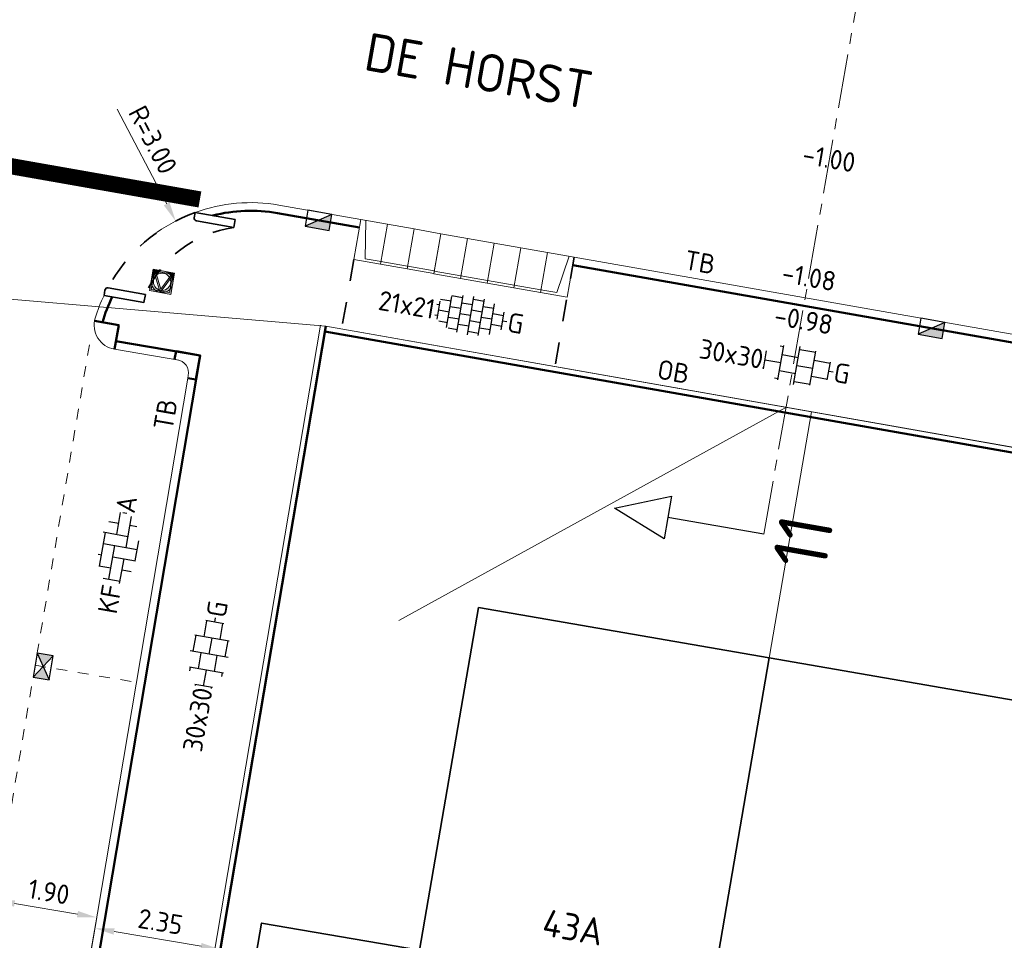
# Model space of a CAD drawing. Header units: metres. Extents: x 2514 to 227642, y 1683 to 852646.
# Tile 264 of 462: x 113904 to 113922, y 426268 to 426285. Entities that reach past the tile are written whole.
import ezdxf
from ezdxf.enums import TextEntityAlignment as Align
from ezdxf.lldxf.tags import DXFTag

# ---------------------------------------------------------------- set-up
doc = ezdxf.new("R2010")
doc.units = ezdxf.units.M
for name, pattern in [('VW-1-1_STREEP', [2, 1, -1]), ('XX-CENTER', [8, 5, -1, 1, -1]), ('ZZ-HIDDEN-SO', [4, 2, -2])]:
    doc.linetypes.add(name, pattern=pattern)
doc.layers.get('Defpoints').update_dxf_attribs({"color": 244, "lineweight": 35})
for name, color, linetype, lineweight in [('B-WE-KG-GRENS_PERCEEL-GV', 252, 'KG-PERCEEL', 18), ('B-WE-OG-BEBOUWING-GV', 4, 'Continuous', 35), ('B-WE-OG-BEBOUWING_HUISNUMMER-T25-200', 7, 'Continuous', 25), ('B-WE-OG-BEBOUWING_STRAATNAAM-T35', 2, 'Continuous', 35), ('N-WE-IE-MEUBILAIR_WEGMEUBILAIR_VERKEERSBORD-S', 7, 'Continuous', 9), ('N-WE-RI-HWA_KOLK-S', 150, 'Continuous', 25), ('N-WE-VH-KANTOPSLUITING-T18', 1, 'Continuous', 18), ('N-WE-VH-KANTOPSLUITING_ACHTERKANTBAND-G', 1, 'Continuous', 50), ('N-WE-VH-KANTOPSLUITING_ELEMENT_INRIT-S', 2, 'Continuous', 9), ('N-WE-VH-KANTOPSLUITING_INRITBAND-G', 2, 'Continuous', 35), ('N-WE-VH-KANTOPSLUITING_OPSLUITBAND_100X200-G', 1, 'Continuous', 18), ('N-WE-VH-KANTOPSLUITING_TROTTOIRBAND_130 150-G', 2, 'Continuous', 13), ('N-WE-VH-M', 7, 'Continuous', 18), ('N-WE-VH-MATERIAALGRENS-G', 7, 'ZZ-HIDDEN-SO', 35), ('N-WE-VH-NAP-T18', 1, 'Continuous', 18), ('N-WE-VH-VERHARDING_BETONSTRAATSTEEN-S', 1, 'Continuous', 25), ('N-WE-VH-VERHARDING_STRAATBAKSTEEN-S', 1, 'Continuous', 5), ('N-WE-VH-VERHARDING_TEGEL-S', 1, 'Continuous', 25), ('N-WE-VW-MARKERING_DWARS_STOPSTREEP_030-G', 7, 'Continuous', 25), ('N-WE-VW-MARKERING_LANGS_STREEP_11_010-G', 7, 'VW-1-1_STREEP', 13), ('X-XX-AL-VERWIJZING-S', 7, 'Continuous', 25), ('X-XX-AL-VERWIJZING_DOORSNEDE-G', 7, 'XX-CENTER', 18)]:
    doc.layers.add(name, color=color, linetype=linetype, lineweight=lineweight)
doc.styles.add('ISO', font='NLCS-ISO.ttf')
doc.styles.add('NLCS-ISO', font='NLCS-ISO.ttf', dxfattribs={"height": 1.8})
doc.styles.add('NLCS-ISO-M200-T18', font='NLCS-ISO.ttf', dxfattribs={"height": 0.36})
doc.styles.add('NLCS-ISO-M200-T25', font='NLCS-ISO.ttf', dxfattribs={"height": 0.5})
doc.styles.add('NLCS-ISO-M200-T35', font='NLCS-ISO.ttf', dxfattribs={"height": 0.7})
doc.styles.get("Standard").update_dxf_attribs({"font": 'romans'})
tags = doc.linetypes.add('KG-PERCEEL', pattern='A,5.5,-2,["P",Standard,S=1.8,R=0,X=-0.5,Y=-0.9],-2,5.5,-2,[5,NLCS.SHX,S=0.75,R=0,X=0,Y=0],-2', length=19).pattern_tags.tags
tags[6] = DXFTag(74, 10)
doc.dimstyles.new('NLCS-M200-T18-PIJL_L2_H1', dxfattribs={"dimscale": 0.2, "dimtxt": 2.5, "dimasz": 1.8, "dimexe": 2, "dimexo": 2, "dimgap": 0.7, "dimtad": 1, "dimzin": 0, "dimdsep": 46, "dimtxsty": 'NLCS-ISO-M200-T18', "dimcen": 0, "dimdle": 2, "dimclrd": 256, "dimclre": 256, "dimclrt": 1, "dimadec": 1, "dimazin": 0, "dimtfac": 1, "dimtdec": 3, "dimtofl": 0, "dimtmove": 0, "dimatfit": 3, "dimfxl": 2, "dimfxlon": 1, "dimtfillclr": 256, "dimtolj": 1, "dimtzin": 0, "dimlwd": -1, "dimlwe": -1, "dimarcsym": 0})

# ---------------------------------------------------------------- blocks, each defined once
blk = doc.blocks.new('SVH-TEGEL_200X200_HALFST_KL-SO')
for p, q in [((-2, 1), (-3, 1)), ((-1, 1.5), (-2, 1.5)), ((-2, -1.441), (-2, 1.441)), ((-1, -1.705), (-1, 1.705)), ((0, 1), (-1, 1)), ((0, -1.784), (0, 1.784)), ((1, 1.5), (0, 1.5)), ((1, -1.705), (1, 1.705)), ((2, 1), (1, 1)), ((2, -1.441), (2, 1.441)), ((-3, 0.5), (-3.259, 0.5)), ((-3, -0.835), (-3, 0.835)), ((-2, 0), (-3, 0)), ((-1, 0.5), (-2, 0.5)), ((0, 0), (-1, 0)), ((1, 0.5), (0, 0.5)), ((2, 0), (1, 0)), ((3, 0.5), (2, 0.5)), ((3, -0.835), (3, 0.835)), ((3.395, 0), (3, 0)), ((-3, -0.5), (-3.259, -0.5)), ((-1, -0.5), (-2, -0.5)), ((1, -0.5), (0, -0.5)), ((3, -0.5), (2, -0.5)), ((-2, -1), (-2.811, -1)), ((-1, -1.5), (-1.837, -1.5)), ((0, -1), (-1, -1)), ((1, -1.5), (0, -1.5)), ((2, -1), (1, -1))]:
    blk.add_line(p, q)
at = {"style": 'NLCS-ISO'}
blk.add_attdef('FORMAAT', text='', height=1.8, dxfattribs=at).set_placement((-3.359, 0), align=Align.MIDDLE_RIGHT)
blk.add_attdef('KLEUR', text='', height=1.8, dxfattribs=at).set_placement((3.495, 0), align=Align.MIDDLE_LEFT)
at = {"style": 'NLCS-ISO', "flags": 1}
blk.add_attdef('FUNCTIE', text='', height=1.8, dxfattribs=at).set_placement((0.116, -3.585), align=Align.MIDDLE_CENTER)
blk = doc.blocks.new('N-SIE-WEG_VERKEERSBORD_ROND-SO')
h = blk.add_hatch(color=256)
h.dxf.hatch_style = 1
h.paths.add_polyline_path([(-1, 0, 1), (1, 0, 1)])
h.paths.add_polyline_path([(0.796, 0, -1), (-0.796, 0, -1)], flags=16)
h = blk.add_hatch(color=256)
h.dxf.hatch_style = 1
h.paths.add_polyline_path([(-0.773, 0.86), (-0.511, 0.86, -0.134934), (0, 1), (-1, 1), (-0.8, 0.6, -0.037994), (-0.7, 0.714)])
h = blk.add_hatch(color=256)
h.dxf.hatch_style = 1
h.paths.add_polyline_path([(-0.86, 0.719), (-1, 1), (-1, 0, -0.134934), (-0.86, 0.511)])
h = blk.add_hatch(color=256)
h.dxf.hatch_style = 1
h.paths.add_polyline_path([(0.773, 0.86), (0.7, 0.714, -0.037994), (0.8, 0.6), (1, 1), (0, 1, -0.134934), (0.511, 0.86)])
h = blk.add_hatch(color=256)
h.dxf.hatch_style = 1
h.paths.add_polyline_path([(0.86, 0.511, -0.134934), (1, 0), (1, 1), (0.86, 0.719)])
h = blk.add_hatch(color=256)
h.dxf.hatch_style = 1
h.paths.add_polyline_path([(0, -1, -0.134934), (-0.511, -0.86), (-0.86, -0.86), (-0.86, -0.511, -0.134934), (-1, 0), (-1, -1)])
h = blk.add_hatch(color=256)
h.dxf.hatch_style = 1
h.paths.add_polyline_path([(-0.106, -0.789, 0.066661), (0.106, -0.789), (0.694, 0.389, 0.050318), (0.603, 0.52), (0, -0.686), (-0.603, 0.52, 0.050318), (-0.694, 0.389)])
h = blk.add_hatch(color=256)
h.dxf.hatch_style = 1
h.paths.add_polyline_path([(0.86, -0.86), (0.511, -0.86, -0.134934), (0, -1), (1, -1), (1, 0, -0.134934), (0.86, -0.511)])
for points in [[(-1, -1), (1, -1), (1, 1), (-1, 1)], [(-0.86, -0.86), (0.86, -0.86), (0.86, 0.86), (-0.86, 0.86)]]:
    blk.add_lwpolyline(points, close=True)
at = {"flags": 128}
for points in [[(-1, 1), (0, -1), (1, 1)], [(-0.773, 0.86), (0, -0.686), (0.773, 0.86)]]:
    blk.add_lwpolyline(points, close=True, dxfattribs=at)
for radius in [1, 0.796]:
    blk.add_circle((0, 0), radius)
at = {"lineweight": 30, "flags": 104}
blk.add_attdef('bordgegevens', text='', height=1.8, dxfattribs=at).set_placement((2.209, 3.21), align=Align.TOP_LEFT)
blk = doc.blocks.new('SVH-TEGEL_300X300_DUN_HALFST_KL-SO')
for p, q in [((-1.837, 1.5), (-1.5, 1.5)), ((-1.5, -1.6), (-1.5, 1.6)), ((0, -1.784), (0, 1.784)), ((0, 1.5), (1.5, 1.5)), ((1.5, -1.6), (1.5, 1.6)), ((-3.08, 0.75), (-3, 0.75)), ((-3, -0.835), (-3, 0.835)), ((-3, 0), (-1.5, 0)), ((-1.5, 0.75), (0, 0.75)), ((0, 0), (1.5, 0)), ((1.5, 0.75), (3, 0.75)), ((3, -0.835), (3, 0.835)), ((3, 0), (3.395, 0)), ((-3.08, -0.75), (-3, -0.75)), ((-1.5, -0.75), (0, -0.75)), ((1.5, -0.75), (3, -0.75)), ((-1.837, -1.5), (-1.5, -1.5)), ((0, -1.5), (1.5, -1.5))]:
    blk.add_line(p, q)
at = {"style": 'NLCS-ISO'}
blk.add_attdef('FORMAAT', text='', height=1.8, dxfattribs=at).set_placement((-3.18, 0), align=Align.MIDDLE_RIGHT)
blk.add_attdef('KLEUR', text='', height=1.8, dxfattribs=at).set_placement((3.495, 0), align=Align.MIDDLE_LEFT)
at = {"style": 'NLCS-ISO', "flags": 1}
blk.add_attdef('FUNCTIE', text='', height=1.8, dxfattribs=at).set_placement((0.116, -3.585), align=Align.MIDDLE_CENTER)
blk = doc.blocks.new('SVH-BSS_KEIFORMAAT_ELLEBOOG_KL-SO-flat-126')
at = {"layer": 'N-WE-VH-VERHARDING_BETONSTRAATSTEEN-S', "ltscale": 0.2}
for p, q in [((-0.032, 0.265), (0.039, 0.667)), ((0.082, 0.672), (0.152, 0.659)), ((0.139, 0.022), (0.24, 0.598)), ((-0.177, 0.504), (0.005, 0.472)), ((0.212, 0.436), (0.339, 0.413)), ((-0.348, -0.319), (-0.238, 0.302)), ((-0.284, 0.31), (0.175, 0.229)), ((-0.275, 0.095), (0.346, -0.014)), ((-0.177, -0.562), (-0.068, 0.058)), ((0.309, -0.221), (0.374, 0.144)), ((-0.373, -0.101), (-0.311, -0.112)), ((-0.104, -0.148), (0.316, -0.222)), ((-0.361, -0.317), (-0.141, -0.355)), ((0.021, -0.645), (0.102, -0.185)), ((-0.282, -0.544), (0.03, -0.599)), ((0.066, -0.392), (0.231, -0.421))]:
    blk.add_line(p, q, dxfattribs=at)
at = {"layer": 'N-WE-VH-VERHARDING_BETONSTRAATSTEEN-S', "style": 'NLCS-ISO'}
blk.add_attdef('KLEUR', text='', height=0.36, rotation=80.0136, dxfattribs=at).set_placement((0.118, 0.669), align=Align.MIDDLE_LEFT)
at = {"layer": 'N-WE-VH-VERHARDING_BETONSTRAATSTEEN-S', "style": 'NLCS-ISO', "flags": 1}
blk.add_attdef('FUNCTIE', text='', height=0.36, rotation=80.0136, dxfattribs=at).set_placement((0.71, -0.101), align=Align.MIDDLE_CENTER)
at = {"layer": 'N-WE-VH-VERHARDING_BETONSTRAATSTEEN-S', "style": 'NLCS-ISO'}
blk.add_attdef('FORMAAT', text='', height=0.36, rotation=80.0136, dxfattribs=at).set_placement((-0.118, -0.669), align=Align.MIDDLE_RIGHT)
blk = doc.blocks.new('N-SVH-INRITELEMENT_130 150_180X750X500_LINKS')
for p, q in [((0, 0), (0, 0.75)), ((0, 0.75), (0.5, 0.75)), ((0.5, 0), (0.5, 0.75)), ((0.095, 0), (0.2, 0.7)), ((0.2, 0.7), (0.5, 0.7)), ((0, 0), (0.5, 0))]:
    blk.add_line(p, q)
blk = doc.blocks.new('N-SVH-INRITELEMENT_130 150_180X750X500_MIDDEN')
for p, q in [((0, 0), (0, 0.75)), ((0.5, 0.75), (0, 0.75)), ((0.5, 0), (0.5, 0.75)), ((0.5, 0.7), (0, 0.7)), ((0.5, 0), (0, 0))]:
    blk.add_line(p, q)
blk = doc.blocks.new('N-SVH-INRITELEMENT_130 150_180X750X500_RECHTS')
for p, q in [((0, 0), (0, 0.75)), ((0.5, 0.75), (0, 0.75)), ((0.5, 0), (0.5, 0.75)), ((0.3, 0.7), (0, 0.7)), ((0.405, 0), (0.3, 0.7)), ((0.5, 0), (0, 0))]:
    blk.add_line(p, q)
blk = doc.blocks.new('N-SRI-KOLK_STRAAT_450X300-SO')
h = blk.add_hatch(color=256)
h.dxf.hatch_style = 1
h.paths.add_polyline_path([(0, 0.75), (-1.125, 1.5), (-1.125, 0)])
h.paths.add_polyline_path([(1.125, 1.5), (0, 0.75), (1.125, 0)])
for p, q in [((-1.125, 0), (1.125, 1.5)), ((1.125, 0), (-1.125, 1.5))]:
    blk.add_line(p, q)
at = {"flags": 128}
blk.add_lwpolyline([(-1.125, 0), (1.125, 0), (1.125, 1.5), (-1.125, 1.5)], close=True, dxfattribs=at)
blk = doc.blocks.new('N-SRI-KOLK_TROTTOIR-SO')
blk.add_hatch(color=256).paths.add_polyline_path([(1.125, 1.5), (-1.125, 1.5), (-1.125, 0)])
blk.add_line((-1.125, 0), (1.125, 1.5))
at = {"flags": 128}
blk.add_lwpolyline([(-1.125, 0), (1.125, 0), (1.125, 1.5), (-1.125, 1.5)], close=True, dxfattribs=at)
blk = doc.blocks.new('*D516')
at = {"layer": 'Defpoints', "color": 0, "ltscale": 0.2, "transparency": 16777216}
for p in [(113903.399, 426268.868), (113905.27, 426268.551), (113905.211, 426268.199)]:
    blk.add_point(p, dxfattribs=at)
at = {"layer": 'N-WE-VH-M', "ltscale": 0.2, "transparency": 16777216}
for p, q in [((113903.339, 426268.516), (113903.272, 426268.122)), ((113903.694, 426268.456), (113904.856, 426268.259)), ((113905.211, 426268.199), (113905.144, 426267.805))]:
    blk.add_line(p, q, dxfattribs=at)
for points in [[(113903.704, 426268.515), (113903.684, 426268.397), (113903.339, 426268.516)], [(113904.866, 426268.319), (113904.846, 426268.2), (113905.211, 426268.199)]]:
    blk.add_solid(points, dxfattribs=at)
at = {"layer": 'N-WE-VH-M', "ltscale": 0.2, "transparency": 16777216, "insert": (113904.328, 426268.673), "char_height": 0.36, "attachment_point": 5, "rotation": 350.3936, "style": 'NLCS-ISO-M200-T18'}
blk.add_mtext('\\A1;1.90', dxfattribs=at)
blk = doc.blocks.new('*D517')
at = {"layer": 'Defpoints', "color": 0, "ltscale": 0.2, "transparency": 16777216}
for p in [(113905.278, 426268.599), (113907.595, 426268.207), (113907.494, 426267.609)]:
    blk.add_point(p, dxfattribs=at)
at = {"layer": 'N-WE-VH-M', "ltscale": 0.2, "transparency": 16777216}
for p, q in [((113905.212, 426268.205), (113905.11, 426267.607)), ((113905.532, 426267.941), (113907.139, 426267.669)), ((113907.529, 426267.812), (113907.427, 426267.215))]:
    blk.add_line(p, q, dxfattribs=at)
for points in [[(113905.542, 426268), (113905.522, 426267.882), (113905.177, 426268.001)], [(113907.149, 426267.728), (113907.129, 426267.61), (113907.494, 426267.609)]]:
    blk.add_solid(points, dxfattribs=at)
at = {"layer": 'N-WE-VH-M', "ltscale": 0.2, "transparency": 16777216, "insert": (113906.389, 426268.121), "char_height": 0.36, "attachment_point": 5, "rotation": 350.3936, "style": 'NLCS-ISO-M200-T18'}
blk.add_mtext('\\A1;2.35', dxfattribs=at)
blk = doc.blocks.new('hoekblok inw. 25')
at = {"layer": 'N-WE-VH-KANTOPSLUITING_ACHTERKANTBAND-G', "ltscale": 0.2, "flags": 128}
blk.add_lwpolyline([(-0.45, 0.15), (-0.45, 0), (0, 0), (0, 0.45), (-0.15, 0.45)], dxfattribs=at)
at = {"layer": 'N-WE-VH-KANTOPSLUITING_TROTTOIRBAND_130 150-G', "ltscale": 0.2, "flags": 128}
blk.add_lwpolyline([(-0.15, 0.45), (-0.15, 0.4, -0.414214), (-0.4, 0.15), (-0.45, 0.15)], format="xyb", dxfattribs=at)
blk = doc.blocks.new('*D521')
at = {"layer": 'Defpoints', "color": 0, "ltscale": 0.2, "transparency": 16777216}
for p in [(113906.67, 426281.063), (113908.056, 426278.403)]:
    blk.add_point(p, dxfattribs=at)
at = {"layer": 'N-WE-VH-M', "ltscale": 0.2, "transparency": 16777216}
blk.add_line((113905.592, 426283.131), (113906.504, 426281.382), dxfattribs=at)
blk.add_arc((113908.056, 426278.403), 3, 109.9994, 125.1625, dxfattribs=at)
blk.add_solid([(113906.557, 426281.41), (113906.451, 426281.355), (113906.67, 426281.063)], dxfattribs=at)
at = {"layer": 'N-WE-VH-M', "color": 1, "ltscale": 0.2, "transparency": 16777216, "insert": (113906.249, 426282.564), "char_height": 0.36, "attachment_point": 5, "rotation": 297.523, "style": 'NLCS-ISO-M200-T18'}
blk.add_mtext('\\A1;R=3.00', dxfattribs=at)
blk = doc.blocks.new('SAL-VERWIJZING_DOORSNEDE_BOVEN-SO')
for p, q in [((-2, 9), (0, 14)), ((0, 14), (2, 9)), ((2, 9), (-2, 9)), ((0, 0), (0, 9))]:
    blk.add_line(p, q)
at = {"lineweight": 50, "style": 'NLCS-ISO'}
blk.add_attdef('...', text='', height=5, dxfattribs=at).set_placement((-0.053, -1.188), align=Align.TOP_CENTER)

msp = doc.modelspace()

# ---------------------------------------------------------------- linework, layer by layer
at = {"layer": 'B-WE-KG-GRENS_PERCEEL-GV', "ltscale": 0.2}
msp.add_line((113917.945, 426277.621), (113910.795, 426273.687), dxfattribs=at)
for points in [[(113874.067, 426282.669), (113880.048, 426281.633), (113909.443, 426279.123), (113918.416, 426277.538)], [(113909.443, 426279.123), (113904.402, 426249.339), (113913.299, 426247.773)], [(113927.62, 426275.911), (113927.295, 426275.969), (113918.416, 426277.538), (113913.299, 426247.773), (113922.329, 426246.184), (113922.368, 426246.177), (113922.382, 426246.175)]]:
    msp.add_lwpolyline(points, dxfattribs=at)
at = {"layer": 'B-WE-OG-BEBOUWING-GV'}
for points in [[(113917.635, 426272.993), (113912.265, 426273.923), (113911.174, 426267.592), (113908.257, 426268.095), (113907.003, 426260.825), (113910.103, 426260.291), (113910.566, 426263.004), (113915.766, 426262.122)], [(113923.102, 426272.046), (113917.635, 426272.993), (113915.766, 426262.122), (113920.989, 426261.237), (113920.532, 426258.495), (113923.667, 426257.953), (113924.923, 426265.215), (113922.006, 426265.72)]]:
    msp.add_lwpolyline(points, close=True, dxfattribs=at)
at = {"layer": 'N-WE-VH-KANTOPSLUITING_ACHTERKANTBAND-G', "ltscale": 0.2, "flags": 128}
for points in [[(113907.354, 426281.165, -0.106253), (113908.551, 426281.209), (113910.066, 426280.942)], [(113905.318, 426279.192, -0.044325), (113905.5, 426279.663, -0.044325)]]:
    msp.add_lwpolyline(points, format="xyb", dxfattribs=at)
for points in [[(113923.388, 426278.597), (113914.006, 426280.249)], [(113909.443, 426279.123), (113904.394, 426249.289), (113958.724, 426239.737), (113964.159, 426269.387), (113909.426, 426279.025)], [(113905.566, 426278.844), (113907.12, 426278.581), (113902.114, 426249.002)]]:
    msp.add_lwpolyline(points, dxfattribs=at)
at = {"layer": 'N-WE-VH-KANTOPSLUITING_ACHTERKANTBAND-G', "ltscale": 0.2}
msp.add_lwpolyline([(113905.172, 426279.218), (113905.618, 426279.14), (113905.54, 426278.696)], dxfattribs=at)
at = {"layer": 'N-WE-VH-KANTOPSLUITING_INRITBAND-G', "ltscale": 0.2, "flags": 128}
for points in [[(113907.743, 426280.944), (113907.054, 426281.065, -0.414214), (113907.013, 426281.123), (113907.03, 426281.222), (113907.769, 426281.091)], [(113906.111, 426279.707), (113905.422, 426279.829, 0.414214), (113905.364, 426279.788), (113905.347, 426279.69), (113906.085, 426279.56)]]:
    msp.add_lwpolyline(points, format="xyb", close=True, dxfattribs=at)
at = {"layer": 'N-WE-VH-KANTOPSLUITING_OPSLUITBAND_100X200-G', "ltscale": 0.2}
for points in [[(113909.344, 426279.14), (113904.278, 426249.208)], [(113904.278, 426249.208), (113958.804, 426239.622), (113964.275, 426269.468), (113909.443, 426279.123)]]:
    msp.add_lwpolyline(points, dxfattribs=at)
at = {"layer": 'N-WE-VH-KANTOPSLUITING_TROTTOIRBAND_130 150-G', "ltscale": 0.2}
for p, q in [((113908.577, 426281.357), (113910.092, 426281.09)), ((113906.728, 426278.495), (113905.54, 426278.696))]:
    msp.add_line(p, q, dxfattribs=at)
at = {"layer": 'N-WE-VH-KANTOPSLUITING_TROTTOIRBAND_130 150-G', "ltscale": 0.2, "flags": 128}
msp.add_lwpolyline([(113923.414, 426278.744), (113914.032, 426280.397)], dxfattribs=at)
at = {"layer": 'N-WE-VH-KANTOPSLUITING_TROTTOIRBAND_130 150-G', "ltscale": 0.2}
msp.add_lwpolyline([(113901.966, 426249.027), (113906.897, 426278.163)], dxfattribs=at)
for centre, radius, start, end in [((113908.056, 426278.403), 3, 80.0136, 109.9994), ((113908.056, 426278.403), 3, 154.5887, 163.1897), ((113905.615, 426279.14), 0.45, 163.1897, 260.3936)]:
    msp.add_arc(centre, radius, start, end, dxfattribs=at)
at = {"layer": 'N-WE-VH-MATERIAALGRENS-G', "ltscale": 0.2}
for p, q in [((113914.032, 426280.397), (113913.676, 426278.378)), ((113909.736, 426279.071), (113909.736, 426279.071))]:
    msp.add_line(p, q, dxfattribs=at)
msp.add_lwpolyline([(113909.962, 426280.352), (113909.737, 426279.071)], dxfattribs=at)
for centre, radius, start, end in [((113908.056, 426278.403), 3, 109.9994, 151.5984), ((113908.029, 426278.871), 2.092, 97.867, 156.4388)]:
    msp.add_arc(centre, radius, start, end, dxfattribs=at)
at = {"layer": 'N-WE-VW-MARKERING_DWARS_STOPSTREEP_030-G', "ltscale": 0.2, "const_width": 0.3, "flags": 128}
msp.add_lwpolyline([(113900.034, 426282.709), (113907.118, 426281.462)], dxfattribs=at)
at = {"layer": 'N-WE-VW-MARKERING_LANGS_STREEP_11_010-G', "ltscale": 0.2, "flags": 128}
for points in [[(113905.076, 426278.775), (113893.826, 426212.32)], [(113904.074, 426272.859), (113905.946, 426272.542)]]:
    msp.add_lwpolyline(points, dxfattribs=at)
at = {"layer": 'X-XX-AL-VERWIJZING_DOORSNEDE-G', "ltscale": 0.2, "flags": 128}
msp.add_lwpolyline([(113921.576, 426298.323), (113917.534, 426275.278)], dxfattribs=at)

# ---------------------------------------------------------------- block references
at = {"ltscale": 0.2, "rotation": 80.13479176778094}
msp.add_blockref('hoekblok inw. 25', (113907.12, 426278.581), dxfattribs=at)
at = {"layer": 'N-WE-IE-MEUBILAIR_WEGMEUBILAIR_VERKEERSBORD-S', "ltscale": 0.2, "xscale": 0.2, "yscale": 0.2, "zscale": 0.2, "rotation": 350.0500476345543}
msp.add_blockref('N-SIE-WEG_VERKEERSBORD_ROND-SO', (113906.419, 426279.941), dxfattribs=at)
at = {"layer": 'N-WE-RI-HWA_KOLK-S', "ltscale": 0.2, "xscale": 0.2, "yscale": 0.2, "zscale": 0.2}
for name, p, rotation in [('N-SRI-KOLK_TROTTOIR-SO', (113909.334, 426281.224), 170.0135621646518), ('N-SRI-KOLK_TROTTOIR-SO', (113920.66, 426279.229), 170.0135621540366), ('N-SRI-KOLK_STRAAT_450X300-SO', (113904.074, 426272.859), 260.3936164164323)]:
    msp.add_blockref(name, p, dxfattribs=dict(at, rotation=rotation))
at = {"layer": 'N-WE-VH-KANTOPSLUITING_ELEMENT_INRIT-S', "ltscale": 0.2, "rotation": 170.0135621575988}
for name, p in [('N-SVH-INRITELEMENT_130 150_180X750X500_RECHTS', (113910.585, 426281.004)), ('N-SVH-INRITELEMENT_130 150_180X750X500_MIDDEN', (113911.077, 426280.917)), ('N-SVH-INRITELEMENT_130 150_180X750X500_MIDDEN', (113911.57, 426280.83)), ('N-SVH-INRITELEMENT_130 150_180X750X500_MIDDEN', (113912.062, 426280.743)), ('N-SVH-INRITELEMENT_130 150_180X750X500_MIDDEN', (113912.554, 426280.657)), ('N-SVH-INRITELEMENT_130 150_180X750X500_MIDDEN', (113913.047, 426280.57)), ('N-SVH-INRITELEMENT_130 150_180X750X500_MIDDEN', (113913.539, 426280.483)), ('N-SVH-INRITELEMENT_130 150_180X750X500_LINKS', (113914.032, 426280.397))]:
    msp.add_blockref(name, p, dxfattribs=at)
at = {"layer": 'N-WE-VH-VERHARDING_STRAATBAKSTEEN-S', "ltscale": 0.2}
msp.add_blockref('SVH-BSS_KEIFORMAAT_ELLEBOOG_KL-SO-flat-126', (113905.614, 426275.01), dxfattribs=at).add_auto_attribs({'FORMAAT': 'KF', 'KLEUR': 'A'})
at = {"layer": 'N-WE-VH-VERHARDING_TEGEL-S'}
for name, p, xscale, yscale, zscale, rotation, values in [('SVH-TEGEL_200X200_HALFST_KL-SO', (113912.119, 426279.316), 0.2000000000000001, 0.2000000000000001, 0.2000000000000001, 350.3468327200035, {'FORMAAT': '21x21', 'KLEUR': 'G'}), ('SVH-TEGEL_300X300_DUN_HALFST_KL-SO', (113918.147, 426278.396), 0.2, 0.2, 0.2, 350.0135621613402, {'FORMAAT': '30x30', 'KLEUR': 'G'}), ('SVH-TEGEL_300X300_DUN_HALFST_KL-SO', (113907.29, 426273.064), 0.2, 0.2, 0.2, 80.01356216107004, {'FORMAAT': '30x30', 'KLEUR': 'G'})]:
    msp.add_blockref(name, p, dxfattribs=dict(at, xscale=xscale, yscale=yscale, zscale=zscale, rotation=rotation)).add_auto_attribs(values)
at = {"layer": 'X-XX-AL-VERWIJZING-S', "ltscale": 0.2, "xscale": 0.2, "yscale": 0.2, "zscale": 0.2, "rotation": 80.05004763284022}
msp.add_blockref('SAL-VERWIJZING_DOORSNEDE_BOVEN-SO', (113917.534, 426275.278), dxfattribs=at).add_auto_attribs({'...': '11'})

# ---------------------------------------------------------------- texts
at = {"layer": 'B-WE-OG-BEBOUWING_HUISNUMMER-T25-200', "style": 'NLCS-ISO-M200-T25'}
msp.add_text('43A', height=0.5, rotation=350, dxfattribs=at).set_placement((113914.013, 426268.018), align=Align.MIDDLE)
at = {"layer": 'B-WE-OG-BEBOUWING_STRAATNAAM-T35', "style": 'NLCS-ISO-M200-T35'}
msp.add_text('DE HORST', height=0.7, rotation=350, dxfattribs=at).set_placement((113912.27, 426283.838), align=Align.MIDDLE)
at = {"layer": 'N-WE-VH-KANTOPSLUITING-T18', "style": 'NLCS-ISO-M200-T18'}
for s, rotation, p in [('TB', 350.05, (113916.049, 426280.174)), ('OB', 350.05, (113915.546, 426278.156)), ('TB', 80.1086, (113906.61, 426277.183))]:
    msp.add_text(s, height=0.36, rotation=rotation, dxfattribs=at).set_placement(p)
at = {"layer": 'N-WE-VH-NAP-T18', "style": 'ISO'}
for s, p in [('-1.00', (113918.228, 426282.127)), ('-1.08', (113917.845, 426279.936)), ('-0.98', (113917.707, 426279.149))]:
    msp.add_text(s, height=0.36, rotation=350.05, dxfattribs=at).set_placement(p)

# ---------------------------------------------------------------- dimensions: what is measured, and where the dimension line sits
at = {"layer": 'N-WE-VH-M', "ltscale": 0.2}
dim = msp.add_radius_dim(center=(113908.056, 426278.403), mpoint=(113906.67, 426281.063), dimstyle='NLCS-M200-T18-PIJL_L2_H1', override={"dimpost": 'R=<>'}, dxfattribs=at)
dim.commit()
dim.dimension.update_dxf_attribs({"geometry": '*D521', "text_midpoint": (113906.249, 426282.564)})
for p1, p2, distance, picture, middle in [((113903.399, 426268.868), (113905.27, 426268.551), -0.357, '*D516', (113904.328, 426268.673)), ((113905.278, 426268.599), (113907.595, 426268.207), -0.606, '*D517', (113906.389, 426268.121))]:
    dim = msp.add_aligned_dim(p1=p1, p2=p2, distance=distance, dimstyle='NLCS-M200-T18-PIJL_L2_H1', override={"dimclrt": 256}, dxfattribs=at)
    dim.commit()
    dim.dimension.update_dxf_attribs({"geometry": picture, "text_midpoint": middle})

doc.saveas('drawing.dxf')
